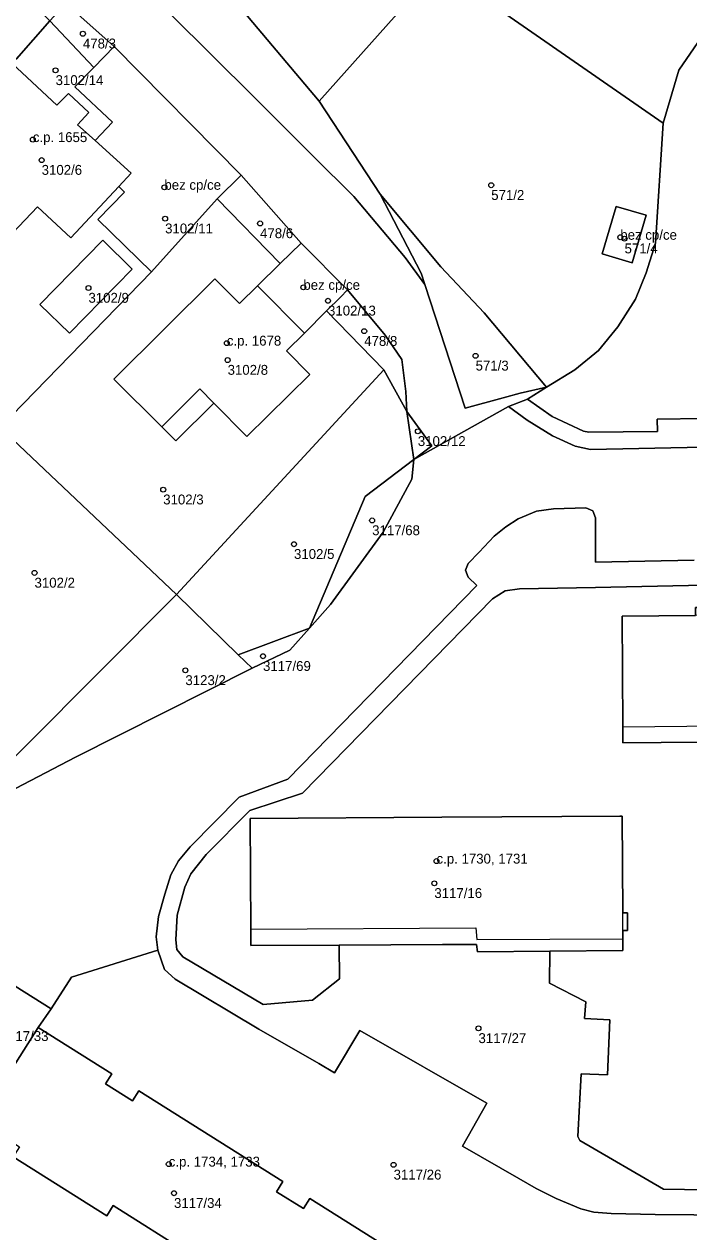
# Model space of a CAD drawing. Extents: x -878211 to -870363, y -1058464 to -1052522.
# Drawn here: x -874193.8 to -874126.7, y -1056766.8 to -1056644.7 of the extents above; entities that cross this region are included whole.
import ezdxf

# ---------------------------------------------------------------- set-up
doc = ezdxf.new("R2010")
doc.units = 0
for name, color, linetype in [('Vrstva 50', 7, 'Continuous'), ('Vrstva 51', 7, 'Continuous'), ('Vrstva 52', 7, 'Continuous')]:
    doc.layers.add(name, color=color, linetype=linetype)

msp = doc.modelspace()

# ---------------------------------------------------------------- linework, layer by layer
at = {"layer": 'Vrstva 50'}
for centre in [(-874187.91, -1056645.68994), (-874190.67, -1056649.38994), (-874192.97, -1056656.38994), (-874192.08, -1056658.45994), (-874179.67, -1056661.20994), (-874146.63, -1056660.99994), (-874179.6, -1056664.37994), (-874170, -1056664.85994), (-874133.58, -1056666.25994), (-874133.15, -1056666.39994), (-874187.35, -1056671.38994), (-874165.62, -1056671.31994), (-874163.13, -1056672.67994), (-874159.47, -1056675.74994), (-874173.36, -1056676.95994), (-874173.28, -1056678.66994), (-874148.21, -1056678.23994), (-874154.05, -1056685.86994), (-874179.79, -1056691.76994), (-874158.67, -1056694.87994), (-874166.57, -1056697.27994), (-874192.8, -1056700.17994), (-874169.7, -1056708.59994), (-874177.55, -1056710.02994), (-874152.16, -1056729.30994), (-874152.38, -1056731.54994), (-874147.92, -1056746.20994), (-874179.23, -1056759.92994), (-874156.5, -1056759.99994), (-874178.7, -1056762.86994)]:
    msp.add_circle(centre, 0.25, dxfattribs=at)
at = {"layer": 'Vrstva 51'}
for points in [[(-874130.75, -1056615.06), (-874144.17, -1056602.36), (-874145.32, -1056603.68), (-874158.92, -1056619.13), (-874175.98, -1056638.3), (-874164.01, -1056652.5), (-874151.96, -1056638.95)], [(-874151.96, -1056638.95), (-874129.25, -1056654.72), (-874127.65, -1056649.36), (-874124.18, -1056644.32), (-874114.32, -1056636.54), (-874107.48, -1056626.55), (-874125.1, -1056608.23), (-874130.75, -1056615.06)], [(-874191.25, -1056644.37), (-874200.89, -1056634.68), (-874204.52, -1056632.21), (-874199.82, -1056636.59), (-874203.75, -1056640.8), (-874199.73, -1056644.55), (-874199.22, -1056644), (-874194.61, -1056648.22)], [(-874157.85, -1056661.91), (-874151.72, -1056669.25), (-874147.35, -1056673.9), (-874141.03, -1056681.42), (-874138.18, -1056679.67), (-874135.77, -1056677.69), (-874133.84, -1056675.3), (-874132.05, -1056672.51), (-874130.98, -1056669.84), (-874130.03, -1056666.85), (-874129.25, -1056654.72), (-874151.96, -1056638.95), (-874164.01, -1056652.5)], [(-874189.63, -1056642.63), (-874191.25, -1056644.37), (-874186.81, -1056649.1), (-874184.76, -1056646.98)], [(-874191.25, -1056644.37), (-874194.61, -1056648.22), (-874195.05, -1056648.69), (-874190.53, -1056652.92), (-874189.37, -1056651.72), (-874187.31, -1056653.66), (-874188.46, -1056654.88), (-874186.67, -1056656.47), (-874184.93, -1056654.62), (-874188.71, -1056651.06), (-874186.81, -1056649.1)], [(-874171.9, -1056660), (-874184.76, -1056646.98), (-874186.81, -1056649.1), (-874188.71, -1056651.06), (-874184.93, -1056654.62), (-874186.67, -1056656.47), (-874183.04, -1056659.78), (-874184.29, -1056661.14), (-874183.7, -1056661.69), (-874186.41, -1056664.47), (-874180.98, -1056669.75), (-874174.34, -1056662.37)], [(-874189.37, -1056651.72), (-874190.53, -1056652.92), (-874195.05, -1056648.69), (-874200.45, -1056654.43), (-874198.48, -1056656.4), (-874202.78, -1056661.06), (-874196.29, -1056667.17), (-874192.5, -1056663.2), (-874189.12, -1056666.32), (-874184.29, -1056661.14), (-874183.04, -1056659.78), (-874186.67, -1056656.47), (-874188.46, -1056654.88), (-874187.31, -1056653.66)], [(-874183.7, -1056661.69), (-874184.29, -1056661.14), (-874189.12, -1056666.32), (-874192.5, -1056663.2), (-874196.29, -1056667.17), (-874202.78, -1056661.06), (-874198.48, -1056656.4), (-874200.45, -1056654.43), (-874205.08, -1056659.35), (-874205.21, -1056659.49), (-874213.55, -1056668.61), (-874196.31, -1056685.5), (-874180.98, -1056669.75), (-874186.41, -1056664.47)], [(-874167.96, -1056668.92), (-874165.84, -1056666.85), (-874171.9, -1056660), (-874174.34, -1056662.37)], [(-874163.28, -1056673.71), (-874165.51, -1056675.95), (-874167.32, -1056677.74), (-874164.96, -1056680.14), (-874171.34, -1056686.4), (-874174.67, -1056683.01), (-874178.51, -1056686.83), (-874179.94, -1056685.41), (-874184.78, -1056680.61), (-874174.58, -1056670.46), (-874172.09, -1056672.95), (-874170.26, -1056671.16), (-874167.96, -1056668.92), (-874174.34, -1056662.37), (-874180.98, -1056669.75), (-874196.31, -1056685.5), (-874178.46, -1056702.37), (-874157.48, -1056679.66)], [(-874153.7, -1056669.9), (-874153.33, -1056671.02), (-874149.28, -1056683.52), (-874145.43, -1056682.5), (-874143.71, -1056682.03), (-874141.03, -1056681.42), (-874147.35, -1056673.9), (-874151.72, -1056669.25), (-874157.85, -1056661.91)], [(-874135.4, -1056667.93), (-874133.99, -1056663.15), (-874130.97, -1056664.04), (-874132.38, -1056668.83)], [(-874135.4, -1056667.93), (-874132.38, -1056668.83), (-874130.97, -1056664.04), (-874133.99, -1056663.15)], [(-874185.91, -1056666.55), (-874182.92, -1056669.5), (-874189.26, -1056675.95), (-874192.25, -1056673.05)], [(-874185.91, -1056666.55), (-874192.25, -1056673.05), (-874189.26, -1056675.95), (-874182.92, -1056669.5)], [(-874170.26, -1056671.16), (-874165.51, -1056675.95), (-874163.28, -1056673.71), (-874161.88, -1056672.3), (-874161.16, -1056671.58), (-874165.84, -1056666.85), (-874167.96, -1056668.92)], [(-874165.51, -1056675.95), (-874170.26, -1056671.16), (-874172.09, -1056672.95), (-874174.58, -1056670.46), (-874184.78, -1056680.61), (-874179.94, -1056685.41), (-874178.51, -1056686.83), (-874174.67, -1056683.01), (-874171.34, -1056686.4), (-874164.96, -1056680.14), (-874167.32, -1056677.74)], [(-874163.28, -1056673.71), (-874157.48, -1056679.66), (-874155.15, -1056683.88), (-874155.26, -1056681.85), (-874155.66, -1056678.61), (-874157.35, -1056676.17), (-874161.16, -1056671.58), (-874161.88, -1056672.3)], [(-874157.48, -1056679.66), (-874178.46, -1056702.37), (-874172.21, -1056708.46), (-874164.99, -1056705.76), (-874159.38, -1056692.46), (-874154.46, -1056688.73), (-874155.15, -1056683.88)], [(-874154.46, -1056688.73), (-874152.63, -1056687.33), (-874155.15, -1056683.88)], [(-874201.52, -1056725.52), (-874178.46, -1056702.37), (-874196.31, -1056685.5), (-874218.54, -1056708.84), (-874216.13, -1056711.19)], [(-874154.64, -1056690.71), (-874154.46, -1056688.73), (-874159.38, -1056692.46), (-874164.99, -1056705.76), (-874162.88, -1056703.39), (-874157.57, -1056696.07)], [(-874172.21, -1056708.46), (-874178.46, -1056702.37), (-874201.52, -1056725.52), (-874188.66, -1056718.8), (-874170.81, -1056709.82)], [(-874114, -1056704.34), (-874122.37, -1056704.44), (-874122.36, -1056703.66), (-874122.58, -1056703.67), (-874122.58, -1056702.11), (-874124.69, -1056702.16), (-874124.69, -1056703.69), (-874125.98, -1056703.68), (-874125.99, -1056704.48), (-874133.39, -1056704.56), (-874133.34, -1056715.75), (-874133.34, -1056717.37), (-874113.91, -1056717.2), (-874113.92, -1056715.52)], [(-874172.21, -1056708.46), (-874170.81, -1056709.82), (-874166.98, -1056707.99), (-874164.99, -1056705.76)], [(-874148.01, -1056738.49), (-874140.71, -1056738.42), (-874133.33, -1056738.34), (-874133.32, -1056737.15), (-874133.32, -1056736.33), (-874132.86, -1056736.33), (-874132.86, -1056734.53), (-874133.33, -1056734.53), (-874133.4, -1056724.77), (-874133.64, -1056724.77), (-874139.49, -1056724.8), (-874151.61, -1056724.87), (-874171.01, -1056725), (-874170.93, -1056736.17), (-874170.92, -1056737.83), (-874162.01, -1056737.79), (-874151.55, -1056737.75), (-874148.12, -1056737.72)], [(-874192.43, -1056746.11), (-874191.11, -1056744.25), (-874195.68, -1056741.36), (-874196.97, -1056740.5), (-874201.24, -1056747.88), (-874195.73, -1056751.33)], [(-874163.51, -1056777.59), (-874157.69, -1056768), (-874164.98, -1056763.4), (-874165.62, -1056764.42), (-874168.34, -1056762.73), (-874167.69, -1056761.69), (-874182.27, -1056752.51), (-874182.91, -1056753.53), (-874185.64, -1056751.83), (-874185, -1056750.8), (-874192.43, -1056746.11), (-874195.73, -1056751.33), (-874198.4, -1056755.55), (-874194.32, -1056758.17), (-874194.96, -1056759.18), (-874185.49, -1056765.14), (-874184.86, -1056764.12), (-874177.05, -1056769.04), (-874177.69, -1056770.05), (-874168.23, -1056776.05), (-874167.58, -1056775.04)]]:
    msp.add_lwpolyline(points, close=True, dxfattribs=at)
for points in [[(-874178.91, -1056643.85), (-874174.95, -1056647.79), (-874170.49, -1056652.2), (-874163.19, -1056659.51), (-874161.97, -1056660.68), (-874160.53, -1056662.15), (-874155.32, -1056668.32), (-874153.33, -1056671.02), (-874153.7, -1056669.9), (-874157.85, -1056661.91), (-874164.01, -1056652.5), (-874175.98, -1056638.3)], [(-874189.63, -1056642.63), (-874184.76, -1056646.98), (-874171.9, -1056660), (-874165.84, -1056666.85), (-874161.16, -1056671.58), (-874157.35, -1056676.17), (-874155.66, -1056678.61), (-874155.26, -1056681.85), (-874155.15, -1056683.88), (-874152.63, -1056687.33), (-874154.46, -1056688.73), (-874144.88, -1056683.37), (-874142.96, -1056682.63), (-874141.03, -1056681.42), (-874143.71, -1056682.03), (-874145.43, -1056682.5), (-874149.28, -1056683.52), (-874153.33, -1056671.02), (-874155.32, -1056668.32), (-874160.53, -1056662.15), (-874161.97, -1056660.68), (-874163.19, -1056659.51), (-874170.49, -1056652.2), (-874174.95, -1056647.79), (-874178.91, -1056643.85)], [(-874124.18, -1056644.32), (-874127.65, -1056649.36), (-874129.25, -1056654.72), (-874130.03, -1056666.85), (-874130.98, -1056669.84), (-874132.05, -1056672.51), (-874133.84, -1056675.3), (-874135.77, -1056677.69), (-874138.18, -1056679.67), (-874141.03, -1056681.42), (-874142.96, -1056682.63), (-874140.47, -1056684.38), (-874137.29, -1056685.85), (-874136.77, -1056685.96), (-874129.83, -1056685.89), (-874129.84, -1056684.63), (-874125.17, -1056684.56)], [(-874045.98, -1056686.75), (-874125.22, -1056687.48), (-874136.6, -1056687.7), (-874138.15, -1056687.38), (-874140.45, -1056686.32), (-874143.01, -1056684.73), (-874144.88, -1056683.37), (-874154.46, -1056688.73), (-874154.64, -1056690.71), (-874157.57, -1056696.07), (-874162.88, -1056703.39), (-874164.99, -1056705.76), (-874166.98, -1056707.99), (-874170.81, -1056709.82), (-874188.66, -1056718.8), (-874201.52, -1056725.52)], [(-874125.17, -1056684.56), (-874129.84, -1056684.63), (-874129.83, -1056685.89), (-874136.77, -1056685.96), (-874137.29, -1056685.85), (-874140.47, -1056684.38), (-874142.96, -1056682.63), (-874144.88, -1056683.37), (-874143.01, -1056684.73), (-874140.45, -1056686.32), (-874138.15, -1056687.38), (-874136.6, -1056687.7), (-874125.22, -1056687.48)], [(-874195.68, -1056741.36), (-874191.11, -1056744.25), (-874189.07, -1056741.02), (-874180.32, -1056738.32), (-874180.5, -1056736.95), (-874180.28, -1056734.91), (-874179.62, -1056732.65), (-874179.02, -1056730.71), (-874178.23, -1056729.28), (-874177.07, -1056727.86), (-874172.12, -1056722.84), (-874167.2, -1056721.01), (-874148.08, -1056701.44), (-874148.96, -1056700.61), (-874149.24, -1056699.91), (-874148.96, -1056699.22), (-874147.86, -1056698.08), (-874146.32, -1056696.47), (-874145.14, -1056695.51), (-874143.92, -1056694.73), (-874142.04, -1056693.94), (-874140.34, -1056693.7), (-874137.08, -1056693.62), (-874136.37, -1056693.91), (-874136.1, -1056694.6), (-874136.08, -1056699.08), (-874126.11, -1056698.89)], [(-874126.11, -1056698.89), (-874136.08, -1056699.08), (-874136.1, -1056694.6), (-874136.37, -1056693.91), (-874137.08, -1056693.62), (-874140.34, -1056693.7), (-874142.04, -1056693.94), (-874143.92, -1056694.73), (-874145.14, -1056695.51), (-874146.32, -1056696.47), (-874147.86, -1056698.08), (-874148.96, -1056699.22), (-874149.24, -1056699.91), (-874148.96, -1056700.61)], [(-874148.96, -1056700.61), (-874148.08, -1056701.44), (-874167.2, -1056721.01), (-874172.12, -1056722.84), (-874177.07, -1056727.86), (-874178.23, -1056729.28), (-874179.02, -1056730.71), (-874179.62, -1056732.65), (-874180.28, -1056734.91), (-874180.5, -1056736.95), (-874180.32, -1056738.32)], [(-874114.25, -1056762.69), (-874129.21, -1056762.47), (-874137.66, -1056757.54), (-874137.88, -1056757.15), (-874137.53, -1056750.8), (-874134.87, -1056750.92), (-874134.63, -1056745.36), (-874137.19, -1056745.22), (-874137.07, -1056743.52), (-874140.73, -1056741.63), (-874140.71, -1056738.42), (-874148.01, -1056738.49), (-874148.12, -1056737.72), (-874151.55, -1056737.75), (-874162.01, -1056737.79), (-874161.96, -1056741.21), (-874164.69, -1056743.35), (-874169.68, -1056743.81), (-874177.82, -1056738.99), (-874178.41, -1056738.24), (-874178.52, -1056737.26), (-874178.37, -1056734.76), (-874177.61, -1056731.93), (-874177, -1056730.6), (-874175.46, -1056728.65), (-874171.04, -1056724.2), (-874165.71, -1056722.45), (-874146.5, -1056702.81), (-874145.23, -1056702), (-874143.77, -1056701.78), (-874136.08, -1056701.67), (-874125.12, -1056701.41)], [(-874125.12, -1056701.41), (-874136.08, -1056701.67), (-874143.77, -1056701.78), (-874145.23, -1056702), (-874146.5, -1056702.81), (-874165.71, -1056722.45), (-874171.04, -1056724.2), (-874175.46, -1056728.65), (-874177, -1056730.6), (-874177.61, -1056731.93), (-874178.37, -1056734.76), (-874178.52, -1056737.26), (-874178.41, -1056738.24), (-874177.82, -1056738.99), (-874169.68, -1056743.81), (-874164.69, -1056743.35), (-874161.96, -1056741.21), (-874162.01, -1056737.79), (-874170.92, -1056737.83), (-874170.93, -1056736.17), (-874171.01, -1056725), (-874151.61, -1056724.87), (-874139.49, -1056724.8), (-874133.64, -1056724.77), (-874133.4, -1056724.77), (-874133.33, -1056734.53), (-874132.86, -1056734.53), (-874132.86, -1056736.33), (-874133.32, -1056736.33), (-874133.32, -1056737.15), (-874133.33, -1056738.34), (-874140.71, -1056738.42), (-874140.73, -1056741.63), (-874137.07, -1056743.52), (-874137.19, -1056745.22), (-874134.63, -1056745.36), (-874134.87, -1056750.92), (-874137.53, -1056750.8), (-874137.88, -1056757.15), (-874137.66, -1056757.54), (-874129.21, -1056762.47), (-874114.25, -1056762.69)], [(-874110.5, -1056717.13), (-874113.91, -1056717.2), (-874133.34, -1056717.37), (-874133.34, -1056715.75), (-874133.39, -1056704.56), (-874125.99, -1056704.48), (-874125.98, -1056703.68), (-874124.69, -1056703.69), (-874124.69, -1056702.16)], [(-874094.86, -1056765.33), (-874130.04, -1056765.02), (-874134.52, -1056764.91), (-874136.25, -1056764.77), (-874137.58, -1056764.44), (-874140.08, -1056763.41), (-874142.08, -1056762.38), (-874143.85, -1056761.4), (-874149.52, -1056758.13), (-874147.06, -1056753.77), (-874159.92, -1056746.43), (-874162.49, -1056750.7), (-874164.07, -1056749.77), (-874170.13, -1056746.29), (-874178.57, -1056741.23), (-874179.65, -1056740.27), (-874180.32, -1056738.32), (-874189.07, -1056741.02), (-874191.11, -1056744.25), (-874192.43, -1056746.11), (-874185, -1056750.8), (-874185.64, -1056751.83), (-874182.91, -1056753.53), (-874182.27, -1056752.51)], [(-874180.32, -1056738.32), (-874179.65, -1056740.27), (-874178.57, -1056741.23), (-874170.13, -1056746.29), (-874164.07, -1056749.77), (-874162.49, -1056750.7), (-874159.92, -1056746.43), (-874147.06, -1056753.77), (-874149.52, -1056758.13), (-874143.85, -1056761.4), (-874142.08, -1056762.38), (-874140.08, -1056763.41), (-874137.58, -1056764.44), (-874136.25, -1056764.77), (-874134.52, -1056764.91), (-874130.04, -1056765.02), (-874094.86, -1056765.33)], [(-874182.27, -1056752.51), (-874167.69, -1056761.69), (-874168.34, -1056762.73), (-874165.62, -1056764.42), (-874164.98, -1056763.4), (-874157.69, -1056768)], [(-874177.05, -1056769.04), (-874184.86, -1056764.12), (-874185.49, -1056765.14), (-874194.96, -1056759.18)]]:
    msp.add_lwpolyline(points, dxfattribs=at)
at = {"layer": 'Vrstva 52'}
for points in [[(-874184.76, -1056646.98), (-874186.81, -1056649.1), (-874188.71, -1056651.06), (-874184.93, -1056654.62), (-874186.67, -1056656.47), (-874183.04, -1056659.78), (-874184.29, -1056661.14), (-874183.7, -1056661.69), (-874186.41, -1056664.47), (-874180.98, -1056669.75), (-874174.34, -1056662.37), (-874171.9, -1056660)], [(-874198.48, -1056656.4), (-874202.78, -1056661.06), (-874196.29, -1056667.17), (-874192.5, -1056663.2), (-874189.12, -1056666.32), (-874184.29, -1056661.14), (-874183.04, -1056659.78), (-874186.67, -1056656.47), (-874188.46, -1056654.88), (-874187.31, -1056653.66), (-874189.37, -1056651.72), (-874190.53, -1056652.92), (-874195.05, -1056648.69), (-874200.45, -1056654.43)], [(-874135.4, -1056667.93), (-874132.38, -1056668.83), (-874130.97, -1056664.04), (-874133.99, -1056663.15)], [(-874165.84, -1056666.85), (-874167.96, -1056668.92), (-874170.26, -1056671.16), (-874165.51, -1056675.95), (-874163.28, -1056673.71), (-874161.88, -1056672.3), (-874161.16, -1056671.58)], [(-874174.58, -1056670.46), (-874184.78, -1056680.61), (-874179.94, -1056685.41), (-874176.08, -1056681.59), (-874174.67, -1056683.01), (-874171.34, -1056686.4), (-874164.96, -1056680.14), (-874167.32, -1056677.74), (-874165.51, -1056675.95), (-874170.26, -1056671.16), (-874172.09, -1056672.95)], [(-874133.39, -1056704.56), (-874133.34, -1056715.75), (-874113.92, -1056715.52), (-874114, -1056704.34), (-874122.37, -1056704.44), (-874125.99, -1056704.48)], [(-874151.61, -1056724.87), (-874171.01, -1056725), (-874170.93, -1056736.17), (-874148.17, -1056736.06), (-874148.09, -1056737.24), (-874133.32, -1056737.15), (-874133.32, -1056736.33), (-874133.33, -1056734.53), (-874133.4, -1056724.77), (-874133.64, -1056724.77), (-874139.49, -1056724.8)], [(-874182.27, -1056752.51), (-874182.91, -1056753.53), (-874185.64, -1056751.83), (-874185, -1056750.8), (-874192.43, -1056746.11), (-874195.73, -1056751.33), (-874198.4, -1056755.55), (-874194.32, -1056758.17), (-874194.96, -1056759.18), (-874185.49, -1056765.14), (-874184.86, -1056764.12), (-874177.05, -1056769.04), (-874177.69, -1056770.05), (-874168.23, -1056776.05), (-874167.58, -1056775.04), (-874163.51, -1056777.59), (-874157.69, -1056768), (-874164.98, -1056763.4), (-874165.62, -1056764.42), (-874168.34, -1056762.73), (-874167.69, -1056761.69)]]:
    msp.add_lwpolyline(points, close=True, dxfattribs=at)

# ---------------------------------------------------------------- texts
at = {"layer": 'Vrstva 50'}
for s, p in [('478/3', (-874187.91, -1056647.179)), ('3102/14', (-874190.67, -1056650.879)), ('c.p. 1655', (-874192.97, -1056656.639)), ('3102/6', (-874192.08, -1056659.949)), ('bez cp/ce', (-874179.67, -1056661.46)), ('571/2', (-874146.63, -1056662.489)), ('3102/11', (-874179.6, -1056665.869)), ('478/6', (-874170, -1056666.349)), ('bez cp/ce', (-874133.58, -1056666.51)), ('571/4', (-874133.15, -1056667.889)), ('bez cp/ce', (-874165.62, -1056671.57)), ('3102/9', (-874187.35, -1056672.879)), ('3102/13', (-874163.13, -1056674.169)), ('c.p. 1678', (-874173.36, -1056677.21)), ('478/8', (-874159.47, -1056677.239)), ('571/3', (-874148.21, -1056679.729)), ('3102/8', (-874173.28, -1056680.159)), ('3102/12', (-874154.05, -1056687.359)), ('3102/3', (-874179.79, -1056693.259)), ('3117/68', (-874158.67, -1056696.369)), ('3102/5', (-874166.57, -1056698.769)), ('3102/2', (-874192.8, -1056701.669)), ('3117/69', (-874169.7, -1056710.089)), ('3123/2', (-874177.55, -1056711.519)), ('c.p. 1730, 1731', (-874152.16, -1056729.56)), ('3117/16', (-874152.38, -1056733.039)), ('3117/33', (-874196.22, -1056747.489)), ('3117/27', (-874147.92, -1056747.699)), ('c.p. 1734, 1733', (-874179.23, -1056760.179)), ('3117/26', (-874156.5, -1056761.489)), ('3117/34', (-874178.7, -1056764.359))]:
    msp.add_text(s, height=0.999996, dxfattribs=at).set_placement(p)

doc.saveas('drawing.dxf')
